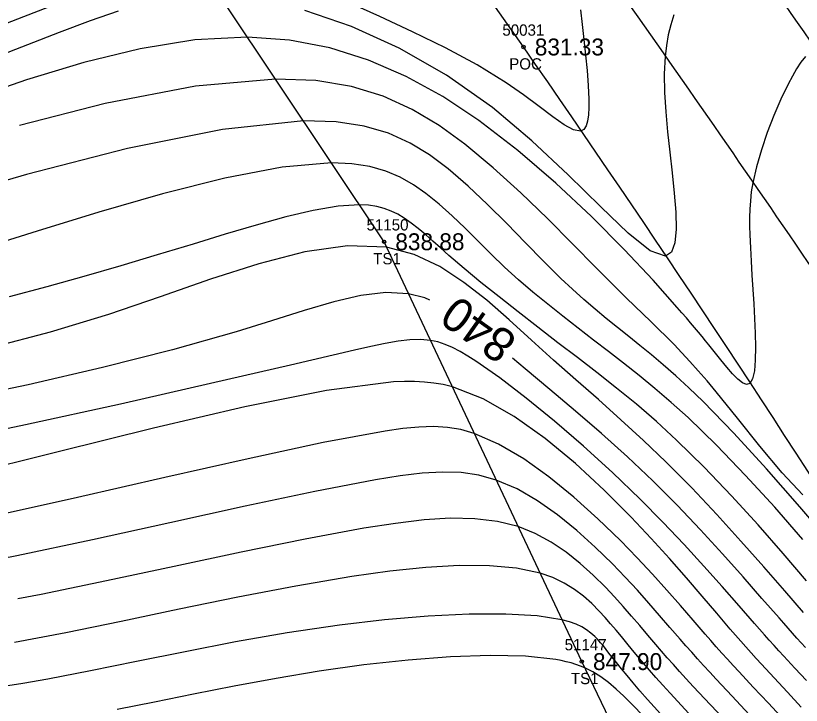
# Model space of a CAD drawing. Extents: x 1378535 to 1380697, y 997729 to 1000024.
# Drawn here: x 1380330.9 to 1380400.5, y 998220.1 to 998281.2 of the extents above; entities that cross this region are included whole.
import ezdxf

# ---------------------------------------------------------------- set-up
doc = ezdxf.new("R2010")
doc.units = 0
for name, color, linetype in [('RD_DTM_BkLn1', 7, 'Continuous'), ('RD_DTM_BkLn2', 7, 'Continuous'), ('RD_DTM_BkLn_txCode', 7, 'Continuous'), ('RD_DTM_Major1', 7, 'Continuous'), ('RD_DTM_Major1_Lbl', 7, 'Continuous'), ('RD_DTM_Minor1', 7, 'Continuous'), ('RD_EX_Road', 7, 'Continuous'), ('RD_EX_Road_txCode', 7, 'Continuous'), ('RD_EX_TX_Misc_ELEV', 7, 'Continuous'), ('RD_EX_TX_Road_ELEV', 7, 'Continuous'), ('RD_SMD_Locator', 7, 'Continuous')]:
    doc.layers.add(name, color=color, linetype=linetype)

msp = doc.modelspace()

# ---------------------------------------------------------------- linework, layer by layer
at = {"layer": 'RD_DTM_BkLn1'}
msp.add_spline([(1380561.34, 997899.221), (1380543.703, 997960.783), (1380525.014, 998016.596), (1380501.317, 998075.31), (1380476.746, 998129.121), (1380448.822, 998181.196), (1380418.354, 998233.119), (1380383.215, 998285.146), (1380349.465, 998331.418), (1380310.818, 998378.028), (1380271.622, 998420.471), (1380231.531, 998459.847)], degree=3, dxfattribs=at)
at = {"layer": 'RD_DTM_BkLn2'}
msp.add_lwpolyline([(1380480.452, 998018.575), (1380470.738, 998051.908), (1380441.665, 998107.367), (1380408.382, 998167.019), (1380381.046, 998223.974), (1380363.519, 998261.183), (1380344.668, 998289.41), (1380336.681, 998307.849)], dxfattribs=at)
at = {"layer": 'RD_DTM_Major1'}
for points in [[(1380400.637, 998238.748), (1380398.812, 998240.705), (1380396.846, 998243.058), (1380394.861, 998245.537), (1380392.979, 998247.871), (1380392.157, 998248.853), (1380391.377, 998249.754), (1380390.634, 998250.584), (1380389.921, 998251.354), (1380389.231, 998252.076), (1380388.556, 998252.76), (1380387.862, 998253.446), (1380387.168, 998254.119), (1380386.464, 998254.793), (1380385.743, 998255.485), (1380384.993, 998256.211), (1380384.205, 998256.985), (1380382.321, 998258.887), (1380380.244, 998261.006), (1380378.008, 998263.25), (1380375.648, 998265.529), (1380373.199, 998267.749), (1380370.694, 998269.82), (1380368.405, 998271.483), (1380366.019, 998272.915), (1380363.454, 998274.08), (1380360.631, 998274.941), (1380357.469, 998275.462), (1380353.886, 998275.607), (1380346.797, 998274.971), (1380338.804, 998273.442), (1380331.201, 998271.501)], [(1380367.585, 998256.02), (1380367.146, 998256.208), (1380365.69, 998256.574), (1380363.674, 998256.676), (1380361.471, 998256.415), (1380359.062, 998255.865), (1380356.429, 998255.098), (1380353.553, 998254.187), (1380350.416, 998253.204), (1380344.768, 998251.6), (1380338.557, 998250.028), (1380331.957, 998248.516), (1380325.14, 998247.093)], [(1380400.884, 998225.22), (1380400.508, 998225.637), (1380400.129, 998226.058), (1380399.747, 998226.486), (1380399.357, 998226.924), (1380398.957, 998227.375), (1380398.546, 998227.842), (1380397.029, 998229.577), (1380395.353, 998231.488), (1380393.534, 998233.532), (1380391.584, 998235.661), (1380389.52, 998237.832), (1380387.353, 998239.997), (1380385.103, 998242.12), (1380382.805, 998244.183), (1380380.502, 998246.177), (1380378.232, 998248.091), (1380376.038, 998249.915), (1380374.907, 998250.854)], [(1380394.17, 998218.332), (1380392.472, 998220.129), (1380390.932, 998221.775), (1380390.313, 998222.446), (1380389.727, 998223.088), (1380389.17, 998223.708), (1380388.634, 998224.311), (1380388.114, 998224.904), (1380387.606, 998225.494), (1380386.899, 998226.323), (1380386.192, 998227.159), (1380385.474, 998228), (1380384.734, 998228.847), (1380383.963, 998229.702), (1380383.149, 998230.564), (1380382.076, 998231.632), (1380380.921, 998232.677), (1380379.679, 998233.665), (1380378.349, 998234.562), (1380376.926, 998235.332), (1380375.409, 998235.941), (1380373.567, 998236.404), (1380371.579, 998236.64), (1380369.423, 998236.672), (1380367.078, 998236.525), (1380364.524, 998236.223), (1380361.739, 998235.792), (1380356.535, 998234.838), (1380350.846, 998233.68), (1380344.898, 998232.413), (1380338.915, 998231.128), (1380333.123, 998229.922), (1380331.062, 998229.525)]]:
    msp.add_lwpolyline(points, dxfattribs=at)
at = {"layer": 'RD_DTM_Minor1'}
for points in [[(1380335.736, 998282.761), (1380328.626, 998280.01)], [(1380380.946, 998281.725), (1380381.09, 998280.444), (1380381.242, 998279.096), (1380381.387, 998277.72), (1380381.515, 998276.356), (1380381.612, 998275.043), (1380381.666, 998273.821), (1380381.671, 998273.093), (1380381.64, 998272.441), (1380381.564, 998271.885), (1380381.43, 998271.444), (1380381.226, 998271.14), (1380380.941, 998270.992), (1380380.324, 998271.093), (1380379.497, 998271.54), (1380378.474, 998272.259), (1380377.265, 998273.173), (1380375.884, 998274.206), (1380374.342, 998275.284), (1380371.768, 998276.859), (1380368.969, 998278.361), (1380366.056, 998279.79), (1380363.137, 998281.143), (1380360.322, 998282.42)], [(1380339.942, 998281.622), (1380337.471, 998280.76), (1380334.719, 998279.724), (1380329.07, 998277.548)], [(1380389.202, 998281.304), (1380388.943, 998280.422), (1380388.726, 998279.52), (1380388.555, 998278.589), (1380388.435, 998277.618), (1380388.357, 998276.065), (1380388.384, 998274.417), (1380388.492, 998272.697), (1380388.658, 998270.923), (1380388.856, 998269.117), (1380389.065, 998267.3), (1380389.255, 998265.501), (1380389.388, 998263.805), (1380389.419, 998262.303), (1380389.304, 998261.09), (1380389, 998260.257), (1380388.463, 998259.898), (1380387.111, 998260.387), (1380385.174, 998261.945), (1380382.73, 998264.282), (1380379.856, 998267.111), (1380376.63, 998270.143), (1380373.13, 998273.09), (1380369.062, 998275.948), (1380364.864, 998278.343), (1380360.643, 998280.262), (1380356.509, 998281.693)], [(1380400.888, 998277.596), (1380400.488, 998277.1), (1380400.103, 998276.521), (1380399.726, 998275.869), (1380399.351, 998275.151), (1380398.713, 998273.821), (1380398.088, 998272.379), (1380397.5, 998270.87), (1380396.975, 998269.339), (1380396.538, 998267.834), (1380396.215, 998266.398), (1380396.085, 998265.595), (1380395.998, 998264.822), (1380395.947, 998264.067), (1380395.926, 998263.32), (1380395.929, 998262.569), (1380395.949, 998261.804), (1380395.999, 998260.654), (1380396.066, 998259.458), (1380396.144, 998258.224), (1380396.226, 998256.96), (1380396.305, 998255.675), (1380396.376, 998254.377), (1380396.43, 998253.077), (1380396.454, 998251.832), (1380396.433, 998250.703), (1380396.352, 998249.752), (1380396.195, 998249.038), (1380395.949, 998248.623), (1380395.658, 998248.538), (1380395.299, 998248.678), (1380394.883, 998249.004), (1380394.418, 998249.478), (1380393.915, 998250.06), (1380393.382, 998250.714), (1380392.306, 998252.055), (1380392.017, 998252.411), (1380391.718, 998252.777), (1380391.394, 998253.17), (1380391.055, 998253.575), (1380390.7, 998253.995), (1380390.328, 998254.432), (1380389.935, 998254.887), (1380389.521, 998255.363), (1380387.371, 998257.77), (1380384.811, 998260.501), (1380381.915, 998263.42), (1380378.753, 998266.391), (1380375.396, 998269.277), (1380371.917, 998271.942), (1380368.73, 998274.049), (1380365.479, 998275.84), (1380362.143, 998277.289), (1380358.7, 998278.37), (1380355.128, 998279.056), (1380351.406, 998279.321), (1380346.751, 998279.074), (1380341.902, 998278.291), (1380336.909, 998277.076), (1380331.822, 998275.532), (1380326.693, 998273.761)], [(1380403.199, 998234.398), (1380400.388, 998237.704), (1380397.444, 998241.05), (1380394.529, 998244.227), (1380391.805, 998247.025), (1380390.557, 998248.227), (1380389.386, 998249.302), (1380388.28, 998250.274), (1380387.226, 998251.164), (1380386.214, 998251.993), (1380385.23, 998252.784), (1380384.222, 998253.592), (1380383.226, 998254.397), (1380382.232, 998255.218), (1380381.233, 998256.069), (1380380.222, 998256.969), (1380379.189, 998257.933), (1380377.646, 998259.458), (1380376.048, 998261.096), (1380374.399, 998262.79), (1380372.704, 998264.484), (1380370.968, 998266.122), (1380369.196, 998267.646), (1380367.562, 998268.876), (1380365.827, 998269.937), (1380363.916, 998270.801), (1380361.752, 998271.435), (1380359.261, 998271.809), (1380356.367, 998271.892), (1380349.194, 998271.148), (1380340.772, 998269.443), (1380331.81, 998267.131), (1380323.017, 998264.567)], [(1380400.664, 998234.782), (1380398.162, 998237.652), (1380395.579, 998240.477), (1380392.993, 998243.159), (1380390.48, 998245.595), (1380388.983, 998246.949), (1380387.536, 998248.191), (1380386.131, 998249.343), (1380384.76, 998250.426), (1380383.416, 998251.462), (1380382.09, 998252.474), (1380380.72, 998253.524), (1380379.367, 998254.577), (1380378.034, 998255.639), (1380376.727, 998256.717), (1380375.451, 998257.817), (1380374.211, 998258.946), (1380373.025, 998260.087), (1380371.865, 998261.239), (1380370.717, 998262.376), (1380369.57, 998263.477), (1380368.409, 998264.517), (1380367.223, 998265.472), (1380366.119, 998266.239), (1380364.946, 998266.902), (1380363.67, 998267.444), (1380362.252, 998267.848), (1380360.657, 998268.098), (1380358.848, 998268.178), (1380354.486, 998267.8), (1380349.398, 998266.83), (1380343.882, 998265.445), (1380338.236, 998263.819), (1380332.757, 998262.127), (1380327.745, 998260.544)], [(1380400.991, 998231.132), (1380398.919, 998233.54), (1380396.679, 998236.086), (1380394.322, 998238.677), (1380391.899, 998241.218), (1380389.461, 998243.613), (1380387.669, 998245.25), (1380385.895, 998246.777), (1380384.136, 998248.217), (1380382.392, 998249.593), (1380380.659, 998250.926), (1380378.937, 998252.239), (1380377.153, 998253.607), (1380375.403, 998254.963), (1380373.714, 998256.294), (1380372.11, 998257.583), (1380370.617, 998258.817), (1380369.26, 998259.98), (1380368.526, 998260.631), (1380367.839, 998261.247), (1380367.186, 998261.824), (1380366.555, 998262.358), (1380365.937, 998262.843), (1380365.318, 998263.276), (1380364.752, 998263.615), (1380364.164, 998263.904), (1380363.541, 998264.138), (1380362.87, 998264.312), (1380362.136, 998264.421), (1380361.329, 998264.463), (1380359.44, 998264.334), (1380357.249, 998263.958), (1380354.812, 998263.385), (1380352.186, 998262.664), (1380349.428, 998261.847), (1380346.596, 998260.983), (1380343.399, 998260.014), (1380340.174, 998259.057), (1380336.916, 998258.117), (1380333.619, 998257.201), (1380330.278, 998256.316)], [(1380400.711, 998228.336), (1380399.045, 998230.241), (1380397.185, 998232.368), (1380395.166, 998234.646), (1380393.025, 998237.004), (1380390.796, 998239.371), (1380388.514, 998241.677), (1380386.521, 998243.583), (1380384.521, 998245.413), (1380382.522, 998247.19), (1380380.529, 998248.94), (1380378.548, 998250.684), (1380376.587, 998252.448), (1380374.625, 998254.25), (1380372.647, 998256.004), (1380370.599, 998257.587), (1380368.477, 998258.999), (1380366.203, 998260.057), (1380363.746, 998260.7), (1380360.279, 998260.83), (1380356.49, 998260.288), (1380352.427, 998259.242), (1380348.139, 998257.858), (1380343.673, 998256.302), (1380339.076, 998254.74), (1380333.919, 998253.176), (1380328.71, 998251.804)], [(1380400.963, 998222.286), (1380399.94, 998223.393), (1380398.954, 998224.465), (1380398.529, 998224.931), (1380398.106, 998225.398), (1380397.681, 998225.868), (1380397.252, 998226.347), (1380396.816, 998226.838), (1380396.367, 998227.345), (1380394.996, 998228.91), (1380393.499, 998230.615), (1380391.876, 998232.438), (1380390.126, 998234.355), (1380388.245, 998236.342), (1380386.233, 998238.375), (1380383.765, 998240.737), (1380381.204, 998243.06), (1380378.631, 998245.276), (1380376.13, 998247.316), (1380373.783, 998249.11), (1380371.673, 998250.591), (1380370.951, 998251.055), (1380370.264, 998251.461), (1380369.6, 998251.806), (1380368.948, 998252.087), (1380368.296, 998252.302), (1380367.634, 998252.447), (1380366.749, 998252.529), (1380365.803, 998252.504), (1380364.77, 998252.383), (1380363.626, 998252.18), (1380362.346, 998251.906), (1380360.905, 998251.575), (1380355.217, 998250.251), (1380348.14, 998248.613), (1380340.149, 998246.801), (1380331.717, 998244.948), (1380323.316, 998243.193)], [(1380400.512, 998219.94), (1380399.278, 998221.269), (1380398.105, 998222.529), (1380396.994, 998223.732), (1380396.524, 998224.247), (1380396.062, 998224.758), (1380395.605, 998225.269), (1380395.147, 998225.786), (1380394.686, 998226.313), (1380394.215, 998226.855), (1380393.015, 998228.258), (1380391.726, 998229.771), (1380390.336, 998231.388), (1380388.832, 998233.099), (1380387.199, 998234.897), (1380385.426, 998236.773), (1380383.044, 998239.159), (1380380.485, 998241.527), (1380377.803, 998243.752), (1380375.054, 998245.709), (1380372.294, 998247.274), (1380369.578, 998248.321), (1380368.76, 998248.52), (1380367.939, 998248.663), (1380367.101, 998248.754), (1380366.235, 998248.797), (1380365.327, 998248.796), (1380364.365, 998248.755), (1380358.428, 998248.013), (1380351.179, 998246.567), (1380343.09, 998244.664), (1380334.634, 998242.554), (1380326.283, 998240.484)], [(1380399.015, 998218.764), (1380397.598, 998220.28), (1380396.255, 998221.711), (1380395.001, 998223.058), (1380394.478, 998223.626), (1380393.97, 998224.183), (1380393.471, 998224.735), (1380392.978, 998225.287), (1380392.483, 998225.845), (1380391.984, 998226.415), (1380390.92, 998227.64), (1380389.799, 998228.934), (1380388.608, 998230.292), (1380387.331, 998231.709), (1380385.957, 998233.182), (1380384.471, 998234.707), (1380382.483, 998236.633), (1380380.356, 998238.541), (1380378.145, 998240.342), (1380375.901, 998241.944), (1380373.675, 998243.258), (1380371.521, 998244.194), (1380370.33, 998244.531), (1380369.141, 998244.728), (1380367.915, 998244.799), (1380366.613, 998244.758), (1380365.196, 998244.619), (1380363.626, 998244.396), (1380358.13, 998243.384), (1380351.47, 998241.957), (1380344.069, 998240.279), (1380336.354, 998238.514), (1380328.749, 998236.828)], [(1380395.893, 998219.299), (1380394.375, 998220.91), (1380392.976, 998222.405), (1380392.403, 998223.025), (1380391.852, 998223.626), (1380391.32, 998224.215), (1380390.799, 998224.796), (1380390.284, 998225.377), (1380389.771, 998225.963), (1380388.874, 998226.999), (1380387.952, 998228.067), (1380386.993, 998229.166), (1380385.984, 998230.295), (1380384.913, 998231.453), (1380383.769, 998232.64), (1380382.25, 998234.126), (1380380.623, 998235.593), (1380378.909, 998236.98), (1380377.13, 998238.229), (1380375.309, 998239.278), (1380373.465, 998240.068), (1380371.93, 998240.492), (1380370.352, 998240.719), (1380368.689, 998240.77), (1380366.898, 998240.667), (1380364.936, 998240.43), (1380362.761, 998240.081), (1380357.39, 998239.057), (1380351.199, 998237.749), (1380344.513, 998236.28), (1380337.657, 998234.772), (1380330.954, 998233.347), (1380324.73, 998232.128)], [(1380390.549, 998219.378), (1380388.879, 998221.175), (1380388.224, 998221.894), (1380387.616, 998222.572), (1380387.049, 998223.215), (1380386.518, 998223.828), (1380386.017, 998224.418), (1380385.54, 998224.99), (1380385.047, 998225.593), (1380384.566, 998226.184), (1380384.091, 998226.763), (1380383.611, 998227.333), (1380383.12, 998227.894), (1380382.607, 998228.448), (1380381.935, 998229.119), (1380381.203, 998229.765), (1380380.395, 998230.373), (1380379.494, 998230.927), (1380378.486, 998231.413), (1380377.353, 998231.814), (1380375.277, 998232.257), (1380372.878, 998232.473), (1380370.186, 998232.484), (1380367.231, 998232.312), (1380364.043, 998231.979), (1380360.651, 998231.507), (1380355.697, 998230.669), (1380350.548, 998229.679), (1380345.342, 998228.61), (1380340.214, 998227.535), (1380335.302, 998226.525), (1380330.742, 998225.654)], [(1380388.637, 998218.687), (1380386.879, 998220.626), (1380386.213, 998221.384), (1380385.611, 998222.084), (1380385.068, 998222.73), (1380384.578, 998223.327), (1380384.134, 998223.879), (1380383.731, 998224.39), (1380383.465, 998224.73), (1380383.211, 998225.052), (1380382.964, 998225.359), (1380382.718, 998225.65), (1380382.467, 998225.927), (1380382.206, 998226.191), (1380381.863, 998226.498), (1380381.482, 998226.784), (1380381.05, 998227.048), (1380380.551, 998227.288), (1380379.971, 998227.502), (1380379.297, 998227.688), (1380377.108, 998228.03), (1380374.325, 998228.19), (1380371.063, 998228.178), (1380367.44, 998228.004), (1380363.57, 998227.678), (1380359.572, 998227.212), (1380354.945, 998226.521), (1380350.364, 998225.714), (1380345.888, 998224.845), (1380341.58, 998223.97), (1380337.502, 998223.144), (1380333.715, 998222.424), (1380331.492, 998222.044), (1380329.377, 998221.722)], [(1380387.505, 998218.12), (1380385.518, 998220.18), (1380384.791, 998220.895), (1380384.096, 998221.54), (1380383.417, 998222.115), (1380382.737, 998222.62), (1380382.04, 998223.056), (1380381.311, 998223.422), (1380380.924, 998223.581), (1380380.523, 998223.724), (1380380.106, 998223.851), (1380379.671, 998223.965), (1380379.215, 998224.065), (1380378.737, 998224.155), (1380376.066, 998224.45), (1380372.924, 998224.525), (1380369.418, 998224.405), (1380365.655, 998224.114), (1380361.741, 998223.679), (1380357.781, 998223.122), (1380353.966, 998222.489), (1380350.239, 998221.799), (1380346.628, 998221.087), (1380343.162, 998220.387), (1380339.871, 998219.733)]]:
    msp.add_lwpolyline(points, dxfattribs=at)
at = {"layer": 'RD_EX_Road'}
for points in [[(1380571.276, 997900.848), (1380553.838, 997963.229), (1380535.074, 998018.791), (1380510.809, 998079.184), (1380486.363, 998133.158), (1380458.393, 998185.941), (1380428.109, 998238.221), (1380392.689, 998291.143), (1380357.52, 998337.623), (1380319.367, 998385.164), (1380279.255, 998428.684), (1380239.596, 998468.129), (1380183.367, 998518.832)], [(1380551.892, 997897.33), (1380534.244, 997958.196), (1380514.831, 998013.467), (1380491.083, 998070.746), (1380467.518, 998124.397), (1380439.882, 998176.529), (1380409.174, 998228.123), (1380375.886, 998278.447), (1380340.748, 998326.222), (1380303.332, 998371.138), (1380263.981, 998413.97), (1380224.662, 998452.644), (1380168.713, 998504.787)]]:
    msp.add_spline(points, degree=3, dxfattribs=at)
at = {"layer": 'RD_SMD_Locator'}
for centre in [(1380375.886, 998278.447), (1380363.519, 998261.183), (1380381.046, 998223.974)]:
    msp.add_circle(centre, 0.15, dxfattribs=at)

# ---------------------------------------------------------------- texts
at = {"layer": 'RD_DTM_BkLn_txCode'}
for s, p in [('51150', (1380361.968, 998262.183)), ('TS1', (1380362.558, 998259.183)), ('51147', (1380379.534, 998224.974)), ('TS1', (1380380.085, 998221.974))]:
    msp.add_text(s, height=1, dxfattribs=at).set_placement(p)
at = {"layer": 'RD_DTM_Major1_Lbl'}
msp.add_text('840', height=3, rotation=144.79679, dxfattribs=at).set_placement((1380375.474, 998252.683))
at = {"layer": 'RD_EX_Road_txCode'}
for s, p in [('50031', (1380374.012, 998279.447)), ('POC', (1380374.618, 998276.447))]:
    msp.add_text(s, height=1, dxfattribs=at).set_placement(p)
at = {"layer": 'RD_EX_TX_Misc_ELEV'}
for s, p in [('838.88', (1380364.519, 998260.433)), ('847.90', (1380382.046, 998223.224))]:
    msp.add_text(s, height=1.5, dxfattribs=at).set_placement(p)
at = {"layer": 'RD_EX_TX_Road_ELEV'}
msp.add_text('831.33', height=1.5, dxfattribs=at).set_placement((1380376.886, 998277.697))

doc.saveas('drawing.dxf')
